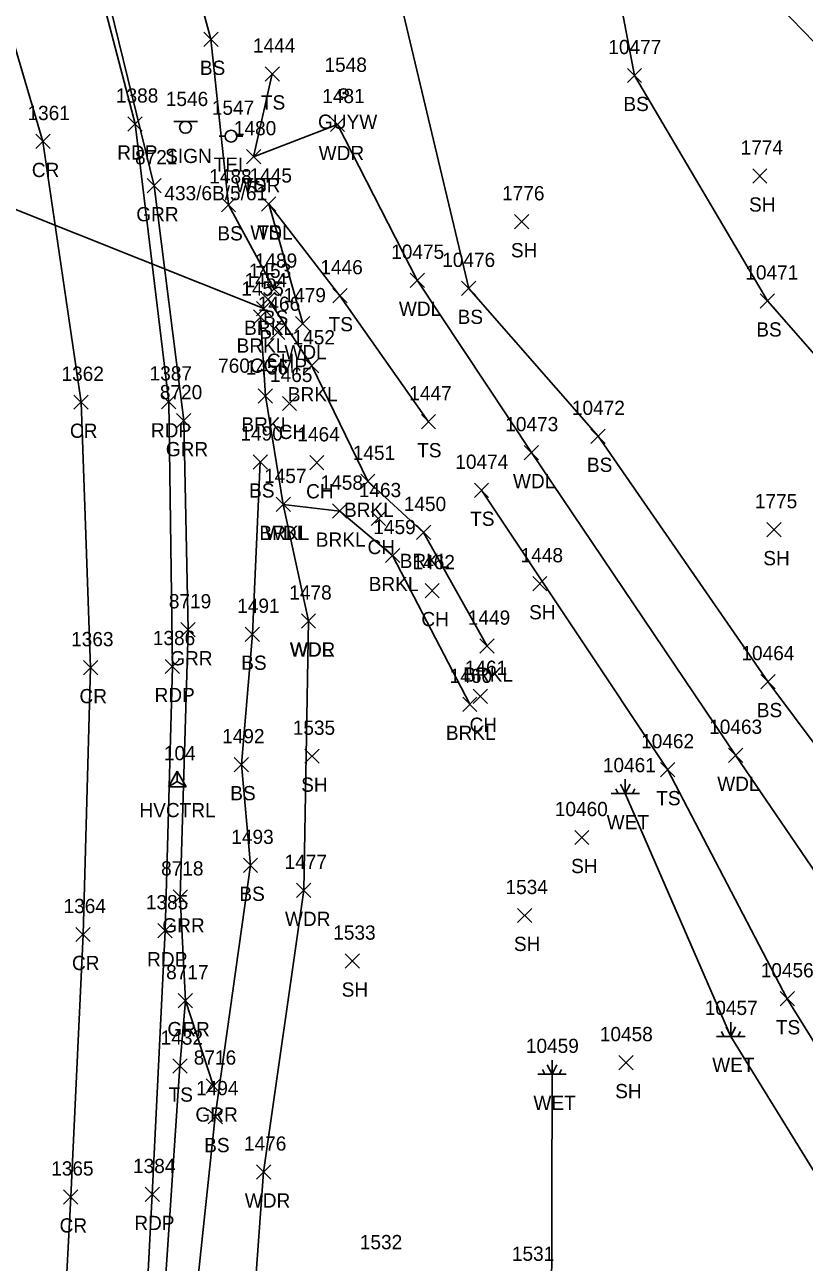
# Model space of a CAD drawing. Extents: x 1482574 to 1485769, y 580696 to 595649.
# Drawn here: x 1485189.2 to 1485298.6, y 582151.9 to 582325.6 of the extents above; entities that cross this region are included whole.
import ezdxf

# ---------------------------------------------------------------- set-up
doc = ezdxf.new("R2010")
doc.units = 0
for name, color, linetype in [('C_A', 7, 'Continuous'), ('C_I', 7, 'Continuous'), ('CPSM', 7, 'Continuous'), ('D_A', 7, 'Continuous'), ('D_C', 7, 'Continuous'), ('D_I', 7, 'Continuous'), ('D_TIC', 7, 'Continuous'), ('DCP', 7, 'Continuous'), ('L_A', 7, 'Continuous'), ('L_I', 7, 'Continuous'), ('L_TIC', 7, 'Continuous'), ('LAWA', 7, 'Continuous'), ('LAWE', 7, 'Continuous'), ('LELB', 7, 'Continuous'), ('LWET', 7, 'Continuous'), ('P_A', 7, 'Continuous'), ('P_I', 7, 'Continuous'), ('P_TIC', 7, 'Continuous'), ('PET', 7, 'Continuous'), ('PRC', 7, 'Continuous'), ('R_A', 7, 'Continuous'), ('R_I', 7, 'Continuous'), ('R_TIC', 7, 'Continuous'), ('RGR', 7, 'Continuous'), ('S_A', 7, 'Continuous'), ('S_I', 7, 'Continuous'), ('SSGN', 7, 'Continuous'), ('U_A', 7, 'Continuous'), ('U_C', 7, 'Continuous'), ('U_I', 7, 'Continuous'), ('UP', 7, 'Continuous'), ('UPGW', 7, 'Continuous')]:
    doc.layers.add(name, color=color, linetype=linetype)

msp = doc.modelspace()

# ---------------------------------------------------------------- linework, layer by layer
at = {"layer": 'CPSM'}
for p, q in [((1485209.32, 582218.61), (1485210.57, 582220.78)), ((1485211.82, 582218.61), (1485210.57, 582220.78)), ((1485210.57, 582219.33), (1485210.57, 582220.78)), ((1485209.32, 582218.61), (1485210.57, 582219.33)), ((1485209.32, 582218.61), (1485211.82, 582218.61)), ((1485210.57, 582219.33), (1485210.57, 582219.33)), ((1485210.57, 582219.33), (1485211.82, 582218.61))]:
    msp.add_line(p, q, dxfattribs=at)
at = {"layer": 'D_TIC'}
for points in [[(1485221.71, 582284.72), (1485223.71, 582286.72)], [(1485223.71, 582284.72), (1485221.71, 582286.72)]]:
    msp.add_lwpolyline(points, dxfattribs=at)
at = {"layer": 'DCP'}
msp.add_lwpolyline([(1485222.71, 582285.72), (1485170.38, 582306.59)], dxfattribs=at)
at = {"layer": 'L_TIC'}
for points in [[(1485214.3, 582322.53), (1485216.3, 582324.53)], [(1485216.3, 582322.53), (1485214.3, 582324.53)], [(1485222.9, 582317.67), (1485224.9, 582319.66)], [(1485224.9, 582317.67), (1485222.9, 582319.66)], [(1485273.76, 582317.45), (1485275.76, 582319.45)], [(1485275.76, 582317.45), (1485273.76, 582319.45)], [(1485232.06, 582310.57), (1485234.06, 582312.57)], [(1485234.06, 582310.57), (1485232.06, 582312.57)], [(1485220.3, 582306.05), (1485222.29, 582308.05)], [(1485222.29, 582306.05), (1485220.3, 582308.05)], [(1485220.3, 582306.05), (1485222.29, 582308.05)], [(1485222.29, 582306.05), (1485220.3, 582308.05)], [(1485291.35, 582303.34), (1485293.35, 582305.34)], [(1485293.35, 582303.34), (1485291.35, 582305.34)], [(1485216.76, 582299.3), (1485218.76, 582301.29)], [(1485218.76, 582299.3), (1485216.76, 582301.29)], [(1485222.41, 582299.42), (1485224.41, 582301.42)], [(1485224.41, 582299.42), (1485222.41, 582301.42)], [(1485222.41, 582299.42), (1485224.41, 582301.42)], [(1485224.41, 582299.42), (1485222.41, 582301.42)], [(1485257.92, 582296.92), (1485259.92, 582298.92)], [(1485259.92, 582296.92), (1485257.92, 582298.92)], [(1485243.27, 582288.71), (1485245.27, 582290.71)], [(1485245.27, 582288.71), (1485243.27, 582290.71)], [(1485222.32, 582286.04), (1485224.32, 582288.04)], [(1485224.32, 582286.04), (1485222.32, 582288.04)], [(1485223.16, 582287.47), (1485225.16, 582289.47)], [(1485225.16, 582287.47), (1485223.16, 582289.47)], [(1485232.41, 582286.54), (1485234.41, 582288.54)], [(1485234.41, 582286.54), (1485232.41, 582288.54)], [(1485250.49, 582287.57), (1485252.49, 582289.57)], [(1485252.49, 582287.57), (1485250.49, 582289.57)], [(1485292.42, 582285.8), (1485294.42, 582287.8)], [(1485294.42, 582285.8), (1485292.42, 582287.8)], [(1485221.26, 582283.54), (1485223.26, 582285.54)], [(1485223.26, 582283.54), (1485221.26, 582285.54)], [(1485227.19, 582282.62), (1485229.19, 582284.62)], [(1485229.19, 582282.62), (1485227.19, 582284.62)], [(1485223.66, 582281.41), (1485225.66, 582283.41)], [(1485225.66, 582281.41), (1485223.66, 582283.41)], [(1485228.45, 582276.7), (1485230.45, 582278.7)], [(1485230.45, 582276.7), (1485228.45, 582278.7)], [(1485221.94, 582272.47), (1485223.94, 582274.47)], [(1485223.94, 582272.47), (1485221.94, 582274.47)], [(1485225.33, 582271.42), (1485227.33, 582273.41)], [(1485227.33, 582271.42), (1485225.33, 582273.41)], [(1485244.84, 582268.85), (1485246.84, 582270.85)], [(1485246.84, 582268.85), (1485244.84, 582270.85)], [(1485268.64, 582266.8), (1485270.64, 582268.8)], [(1485270.64, 582266.8), (1485268.64, 582268.8)], [(1485259.29, 582264.51), (1485261.29, 582266.51)], [(1485261.29, 582264.51), (1485259.29, 582266.51)], [(1485221.22, 582263.2), (1485223.22, 582265.2)], [(1485223.22, 582263.2), (1485221.22, 582265.2)], [(1485229.17, 582263.09), (1485231.17, 582265.09)], [(1485231.17, 582263.09), (1485229.17, 582265.09)], [(1485236.34, 582260.48), (1485238.33, 582262.48)], [(1485238.33, 582260.48), (1485236.34, 582262.48)], [(1485252.28, 582259.23), (1485254.28, 582261.23)], [(1485254.28, 582259.23), (1485252.28, 582261.23)], [(1485224.46, 582257.24), (1485226.45, 582259.24)], [(1485226.45, 582257.24), (1485224.46, 582259.24)], [(1485224.46, 582257.24), (1485226.45, 582259.24)], [(1485226.45, 582257.24), (1485224.46, 582259.24)], [(1485232.38, 582256.3), (1485234.38, 582258.3)], [(1485234.38, 582256.3), (1485232.38, 582258.3)], [(1485237.79, 582255.26), (1485239.79, 582257.26)], [(1485239.79, 582255.26), (1485237.79, 582257.26)], [(1485244.15, 582253.31), (1485246.15, 582255.31)], [(1485246.15, 582253.31), (1485244.15, 582255.31)], [(1485293.35, 582253.7), (1485295.35, 582255.7)], [(1485295.35, 582253.7), (1485293.35, 582255.7)], [(1485239.8, 582250.07), (1485241.8, 582252.07)], [(1485241.8, 582250.07), (1485239.8, 582252.07)], [(1485260.47, 582246.11), (1485262.47, 582248.11)], [(1485262.47, 582246.11), (1485260.47, 582248.11)], [(1485245.35, 582245.14), (1485247.35, 582247.13)], [(1485247.35, 582245.14), (1485245.35, 582247.13)], [(1485228, 582240.88), (1485229.99, 582242.88)], [(1485229.99, 582240.88), (1485228, 582242.88)], [(1485228, 582240.88), (1485229.99, 582242.88)], [(1485229.99, 582240.88), (1485228, 582242.88)], [(1485220.11, 582239.02), (1485222.11, 582241.02)], [(1485222.11, 582239.02), (1485220.11, 582241.02)], [(1485253.06, 582237.35), (1485255.06, 582239.35)], [(1485255.06, 582237.35), (1485253.06, 582239.35)], [(1485292.49, 582232.37), (1485294.49, 582234.37)], [(1485294.49, 582232.37), (1485292.49, 582234.37)], [(1485252.11, 582230.31), (1485254.11, 582232.31)], [(1485254.11, 582230.31), (1485252.11, 582232.31)], [(1485250.64, 582229.18), (1485252.64, 582231.18)], [(1485252.64, 582229.18), (1485250.64, 582231.18)], [(1485228.47, 582221.9), (1485230.47, 582223.9)], [(1485230.47, 582221.9), (1485228.47, 582223.9)], [(1485287.95, 582222.03), (1485289.95, 582224.03)], [(1485289.95, 582222.03), (1485287.95, 582224.03)], [(1485218.57, 582220.71), (1485220.57, 582222.71)], [(1485220.57, 582220.71), (1485218.57, 582222.71)], [(1485278.4, 582220.01), (1485280.4, 582222.01)], [(1485280.4, 582220.01), (1485278.4, 582222.01)], [(1485266.37, 582210.48), (1485268.37, 582212.48)], [(1485268.37, 582210.48), (1485266.37, 582212.48)], [(1485219.85, 582206.58), (1485221.85, 582208.58)], [(1485221.85, 582206.58), (1485219.85, 582208.58)], [(1485227.33, 582203.07), (1485229.33, 582205.07)], [(1485229.33, 582203.07), (1485227.33, 582205.07)], [(1485258.35, 582199.55), (1485260.35, 582201.54)], [(1485260.35, 582199.55), (1485258.35, 582201.54)], [(1485234.16, 582193.14), (1485236.16, 582195.14)], [(1485236.16, 582193.14), (1485234.16, 582195.14)], [(1485295.2, 582187.85), (1485297.2, 582189.85)], [(1485297.2, 582187.85), (1485295.2, 582189.85)], [(1485209.94, 582178.4), (1485211.94, 582180.4)], [(1485211.94, 582178.4), (1485209.94, 582180.4)], [(1485272.56, 582178.89), (1485274.56, 582180.89)], [(1485274.56, 582178.89), (1485272.56, 582180.89)], [(1485214.91, 582171.31), (1485216.91, 582173.31)], [(1485216.91, 582171.31), (1485214.91, 582173.31)], [(1485221.69, 582163.53), (1485223.69, 582165.53)], [(1485223.69, 582163.53), (1485221.69, 582165.53)]]:
    msp.add_lwpolyline(points, dxfattribs=at)
at = {"layer": 'LAWA'}
for points in [[(1485221.29, 582307.05), (1485233.06, 582311.57)], [(1485233.06, 582311.57), (1485244.27, 582289.71)], [(1485223.41, 582300.42), (1485228.19, 582283.62)], [(1485365.41, 582041.61), (1485374.4, 582090.55), (1485350.44, 582154.02), (1485306.69, 582197.01), (1485288.95, 582223.03), (1485260.29, 582265.51), (1485244.27, 582289.71)], [(1485225.46, 582258.24), (1485228.99, 582241.88)], [(1485207.14, 581842.19), (1485209.3, 581873.94), (1485212.4, 581914.05), (1485215, 581947.41), (1485214.38, 581982.49), (1485213.5, 582018.76), (1485215.02, 582058.5), (1485217.07, 582094.44), (1485220.16, 582129.69), (1485222.69, 582164.53), (1485228.33, 582204.07), (1485228.99, 582241.88)]]:
    msp.add_lwpolyline(points, dxfattribs=at)
at = {"layer": 'LAWE'}
for points in [[(1485254.06, 582238.35), (1485245.15, 582254.31), (1485237.33, 582261.48), (1485229.45, 582277.7), (1485223.32, 582287.04)], [(1485222.26, 582284.54), (1485222.94, 582273.47), (1485225.46, 582258.24), (1485233.38, 582257.3), (1485240.8, 582251.07), (1485251.64, 582230.18)]]:
    msp.add_lwpolyline(points, dxfattribs=at)
at = {"layer": 'LELB'}
for points in [[(1485347.98, 582248.82), (1485314.44, 582308.23), (1485287.16, 582336.36), (1485283.59, 582373.84), (1485249.31, 582418.7), (1485211.02, 582463.8), (1485178.77, 582501.68), (1485146.09, 582541.96)], [(1485326.51, 582249.07), (1485293.42, 582286.8), (1485274.76, 582318.45), (1485265.47, 582367.28), (1485239.41, 582412.77), (1485203.54, 582458.7), (1485169.2, 582497.61)], [(1485188.33, 582389.35), (1485198.27, 582366.59), (1485208.54, 582348.5), (1485215.3, 582323.53), (1485217.76, 582300.3), (1485224.16, 582288.47)], [(1485350.44, 582154.02), (1485316.21, 582202.95), (1485293.49, 582233.37), (1485269.64, 582267.8), (1485251.49, 582288.57), (1485238.55, 582343.01)], [(1485223.9, 582318.67), (1485221.29, 582307.05)], [(1485223.41, 582300.42), (1485233.41, 582287.54), (1485245.84, 582269.85)], [(1485222.22, 582264.2), (1485221.11, 582240.02), (1485219.57, 582221.71), (1485220.85, 582207.58), (1485215.91, 582172.31), (1485213.15, 582146.29)], [(1485352.55, 582045.21), (1485354.51, 582091), (1485323.38, 582145.04), (1485296.2, 582188.85), (1485279.4, 582221.01), (1485253.28, 582260.23)], [(1485210.94, 582179.4), (1485211.71, 582188.59)], [(1485213.13, 581958), (1485206.44, 581957.22), (1485199.12, 581963.07), (1485201.47, 581999.68), (1485202.4, 582035.85), (1485204.5, 582072.46), (1485206.1, 582109.51), (1485207.53, 582133.53), (1485206.6, 582138.1), (1485208.52, 582143.15), (1485210.94, 582179.4)]]:
    msp.add_lwpolyline(points, dxfattribs=at)
at = {"layer": 'LWET'}
for p, q in [((1485273.47, 582217.65), (1485272.8, 582218.99)), ((1485273.47, 582217.65), (1485273.47, 582219.65)), ((1485273.47, 582217.65), (1485274.14, 582218.99)), ((1485275.47, 582217.65), (1485271.47, 582217.65)), ((1485272.47, 582217.65), (1485272.14, 582218.32)), ((1485274.47, 582217.65), (1485274.8, 582218.32)), ((1485288.29, 582183.57), (1485288.29, 582185.57)), ((1485287.29, 582183.57), (1485286.96, 582184.23)), ((1485288.29, 582183.57), (1485287.62, 582184.9)), ((1485288.29, 582183.57), (1485288.96, 582184.9)), ((1485289.29, 582183.57), (1485289.62, 582184.23)), ((1485290.29, 582183.57), (1485286.29, 582183.57)), ((1485263.19, 582178.24), (1485263.19, 582180.24)), ((1485262.19, 582178.24), (1485261.86, 582178.91)), ((1485263.19, 582178.24), (1485262.52, 582179.58)), ((1485263.19, 582178.24), (1485263.86, 582179.58)), ((1485264.19, 582178.24), (1485264.52, 582178.91)), ((1485265.19, 582178.24), (1485261.19, 582178.24))]:
    msp.add_line(p, q, dxfattribs=at)
for points in [[(1485352.55, 582045.21), (1485340.19, 582091.27), (1485312.53, 582144.24), (1485288.29, 582183.57), (1485273.47, 582217.65)], [(1485249.84, 581860.9), (1485262.02, 581868.22), (1485268.77, 581873.1), (1485286.96, 581871.1), (1485285.59, 581886.11), (1485292.09, 581914.1), (1485292.44, 581943.17), (1485286.14, 582002.9), (1485277.74, 582061.12), (1485271.7, 582098.41), (1485263.06, 582123.66), (1485263.19, 582178.24)]]:
    msp.add_lwpolyline(points, dxfattribs=at)
at = {"layer": 'P_TIC'}
for points in [[(1485203.65, 582310.64), (1485205.65, 582312.64)], [(1485205.65, 582310.64), (1485203.65, 582312.64)], [(1485190.71, 582308.19), (1485192.71, 582310.19)], [(1485192.71, 582308.19), (1485190.71, 582310.19)], [(1485196.06, 582271.59), (1485198.06, 582273.58)], [(1485198.06, 582271.59), (1485196.06, 582273.58)], [(1485208.38, 582271.64), (1485210.38, 582273.64)], [(1485210.38, 582271.64), (1485208.38, 582273.64)], [(1485197.41, 582234.33), (1485199.41, 582236.33)], [(1485199.41, 582234.33), (1485197.41, 582236.33)], [(1485208.89, 582234.49), (1485210.89, 582236.49)], [(1485210.89, 582234.49), (1485208.89, 582236.49)], [(1485207.85, 582197.4), (1485209.85, 582199.4)], [(1485209.85, 582197.4), (1485207.85, 582199.4)], [(1485196.35, 582196.87), (1485198.35, 582198.87)], [(1485198.35, 582196.87), (1485196.35, 582198.87)], [(1485194.61, 582160.03), (1485196.61, 582162.03)], [(1485196.61, 582160.03), (1485194.61, 582162.03)], [(1485206.06, 582160.38), (1485208.06, 582162.38)], [(1485208.06, 582160.38), (1485206.06, 582162.38)]]:
    msp.add_lwpolyline(points, dxfattribs=at)
at = {"layer": 'PET'}
msp.add_lwpolyline([(1485192.11, 581830.95), (1485193.73, 581867.91), (1485194.94, 581905.19), (1485196.49, 581941.47), (1485198.47, 581977.8), (1485199.85, 582014.54), (1485201.94, 582050.82), (1485203.18, 582087.18), (1485205.12, 582124.54), (1485207.06, 582161.38), (1485208.85, 582198.4), (1485209.89, 582235.49), (1485209.38, 582272.64), (1485204.65, 582311.64), (1485195.27, 582347.62), (1485180.76, 582381.17), (1485161.8, 582413.22), (1485138.07, 582446.52), (1485117.46, 582473.15)], dxfattribs=at)
at = {"layer": 'PRC'}
msp.add_lwpolyline([(1485108.02, 582465.15), (1485108.02, 582465.14), (1485149.79, 582407.48), (1485166.92, 582377.32), (1485181.4, 582344.02), (1485191.72, 582309.19), (1485197.06, 582272.58), (1485198.41, 582235.33), (1485197.35, 582197.87), (1485195.61, 582161.03), (1485193.73, 582124.53), (1485191.95, 582087.64), (1485190.19, 582050.65), (1485188.41, 582012.94), (1485186.85, 581975.84), (1485185.26, 581938.82), (1485183.58, 581901.19), (1485182.04, 581863.11), (1485180.48, 581826.27)], dxfattribs=at)
at = {"layer": 'R_TIC'}
for points in [[(1485206.33, 582301.98), (1485208.33, 582303.98)], [(1485208.33, 582301.98), (1485206.33, 582303.98)], [(1485210.48, 582269), (1485212.48, 582271)], [(1485212.48, 582269), (1485210.48, 582271)], [(1485211.09, 582239.65), (1485213.09, 582241.65)], [(1485213.09, 582239.65), (1485211.09, 582241.65)], [(1485210, 582202.15), (1485212, 582204.15)], [(1485212, 582202.15), (1485210, 582204.15)], [(1485210.7, 582187.59), (1485212.7, 582189.59)], [(1485212.7, 582187.59), (1485210.7, 582189.59)], [(1485214.64, 582175.6), (1485216.63, 582177.6)], [(1485216.63, 582175.6), (1485214.64, 582177.6)]]:
    msp.add_lwpolyline(points, dxfattribs=at)
at = {"layer": 'RGR'}
msp.add_lwpolyline([(1485215.64, 582176.6), (1485211.71, 582188.59), (1485211, 582203.15), (1485212.09, 582240.65), (1485211.48, 582270), (1485207.33, 582302.98), (1485198.69, 582338.3), (1485190.15, 582363.76), (1485186.15, 582380.99), (1485186.18, 582388.23)], dxfattribs=at)
at = {"layer": 'SSGN'}
for p, q in [((1485210.08, 582312.01), (1485213.41, 582312.01)), ((1485211.73, 582311.18), (1485211.73, 582311.18))]:
    msp.add_line(p, q, dxfattribs=at)
msp.add_circle((1485211.73, 582311.18), 0.833, dxfattribs=at)
at = {"layer": 'UP'}
for p, q in [((1485216.46, 582309.93), (1485217.28, 582309.93)), ((1485218.12, 582309.93), (1485218.12, 582309.93)), ((1485219.78, 582309.93), (1485218.95, 582309.93)), ((1485218.95, 582309.93), (1485218.95, 582309.93)), ((1485219.78, 582309.93), (1485219.78, 582309.93))]:
    msp.add_line(p, q, dxfattribs=at)
msp.add_circle((1485218.12, 582309.93), 0.833, dxfattribs=at)
at = {"layer": 'UPGW'}
for radius in [0.625, 0.0833]:
    msp.add_circle((1485233.94, 582315.96), radius, dxfattribs=at)

# ---------------------------------------------------------------- texts
at = {"layer": 'C_A'}
msp.add_text('HVCTRL', height=2, dxfattribs=at).set_placement((1485205.26, 582214.33))
at = {"layer": 'C_I'}
msp.add_text('104', height=2, dxfattribs=at).set_placement((1485208.69, 582222.33))
at = {"layer": 'D_A'}
msp.add_text('P', height=2, dxfattribs=at).set_placement((1485222.09, 582280.72))
at = {"layer": 'D_C'}
msp.add_text('760CGMP', height=2, dxfattribs=at).set_placement((1485216.31, 582276.72))
at = {"layer": 'D_I'}
msp.add_text('1454', height=2, dxfattribs=at).set_placement((1485220.02, 582288.72))
at = {"layer": 'L_A'}
for s, p in [('BS', (1485213.74, 582318.53)), ('TS', (1485222.31, 582313.67)), ('BS', (1485273.2, 582313.45)), ('WDR', (1485230.42, 582306.57)), ('WDR', (1485218.66, 582302.05)), ('TS', (1485219.7, 582302.05)), ('SH', (1485290.84, 582299.34)), ('BS', (1485216.2, 582295.29)), ('WDL', (1485220.83, 582295.42)), ('TS', (1485221.82, 582295.42)), ('SH', (1485257.41, 582292.92)), ('WDL', (1485241.68, 582284.71)), ('BS', (1485222.6, 582283.47)), ('TS', (1485231.82, 582282.54)), ('BS', (1485249.93, 582283.57)), ('BRKL', (1485219.96, 582282.04)), ('BS', (1485291.86, 582281.8)), ('BRKL', (1485218.9, 582279.54)), ('CH', (1485223.15, 582277.41)), ('WDL', (1485225.61, 582278.62)), ('BRKL', (1485226.09, 582272.7)), ('BRKL', (1485219.58, 582268.47)), ('CH', (1485224.82, 582267.42)), ('TS', (1485244.25, 582264.85)), ('BS', (1485268.08, 582262.8)), ('WDL', (1485257.7, 582260.51)), ('BS', (1485220.66, 582259.2)), ('CH', (1485228.66, 582259.09)), ('BRKL', (1485233.98, 582256.48)), ('TS', (1485251.69, 582255.23)), ('BRKL', (1485222.1, 582253.24)), ('WDL', (1485222.87, 582253.24)), ('BRKL', (1485230.02, 582252.3)), ('CH', (1485237.28, 582251.26)), ('SH', (1485292.84, 582249.7)), ('BRKL', (1485241.8, 582249.31)), ('BRKL', (1485237.45, 582246.07)), ('CH', (1485244.84, 582241.14)), ('SH', (1485259.96, 582242.11)), ('WDR', (1485226.36, 582236.88)), ('WDL', (1485226.41, 582236.88)), ('BS', (1485219.55, 582235.02)), ('BRKL', (1485250.71, 582233.35)), ('BS', (1485291.93, 582228.37)), ('BRKL', (1485248.28, 582225.18)), ('CH', (1485251.6, 582226.31)), ('BS', (1485218.01, 582216.71)), ('SH', (1485227.96, 582217.9)), ('WDL', (1485286.37, 582218.03)), ('TS', (1485277.81, 582216.01)), ('WET', (1485270.85, 582212.65)), ('SH', (1485265.86, 582206.48)), ('BS', (1485219.29, 582202.58)), ('WDR', (1485225.69, 582199.07)), ('SH', (1485257.83, 582195.55)), ('SH', (1485233.65, 582189.14)), ('TS', (1485294.61, 582183.85)), ('WET', (1485285.67, 582178.57)), ('SH', (1485272.05, 582174.89)), ('TS', (1485209.35, 582174.4)), ('WET', (1485260.57, 582173.24)), ('BS', (1485214.35, 582167.31)), ('WDR', (1485220.05, 582159.53))]:
    msp.add_text(s, height=2, dxfattribs=at).set_placement(p)
at = {"layer": 'L_I'}
for s, p in [('1444', (1485221.2, 582321.67)), ('10477', (1485271.09, 582321.45)), ('1481', (1485230.93, 582314.57)), ('1480', (1485218.52, 582310.05)), ('1480', (1485218.52, 582310.05)), ('1774', (1485289.66, 582307.34)), ('1488', (1485215.07, 582303.3)), ('1445', (1485220.72, 582303.42)), ('1445', (1485220.72, 582303.42)), ('1776', (1485256.17, 582300.92)), ('1489', (1485221.46, 582291.47)), ('10475', (1485240.6, 582292.71)), ('10476', (1485247.76, 582291.57)), ('1453', (1485220.62, 582290.04)), ('1446', (1485230.66, 582290.54)), ('10471', (1485290.32, 582289.8)), ('1455', (1485219.57, 582287.54)), ('1479', (1485225.49, 582286.62)), ('1466', (1485221.87, 582285.41)), ('1452', (1485226.76, 582280.7)), ('1456', (1485220.19, 582276.47)), ('1465', (1485223.59, 582275.42)), ('1447', (1485243.15, 582272.85)), ('10472', (1485265.97, 582270.8)), ('10473', (1485256.62, 582268.51)), ('1490', (1485219.44, 582267.2)), ('1464', (1485227.43, 582267.09)), ('1451', (1485235.21, 582264.48)), ('10474', (1485249.61, 582263.23)), ('1457', (1485222.76, 582261.24)), ('1457', (1485222.76, 582261.24)), ('1458', (1485230.69, 582260.3)), ('1463', (1485236.05, 582259.26)), ('1450', (1485242.37, 582257.31)), ('1775', (1485291.66, 582257.7)), ('1459', (1485238.1, 582254.07)), ('1448', (1485258.78, 582250.11)), ('1462', (1485243.61, 582249.14)), ('1478', (1485226.3, 582244.88)), ('1478', (1485226.3, 582244.88)), ('1491', (1485218.99, 582243.02)), ('1449', (1485251.36, 582241.35)), ('10464', (1485289.77, 582236.37)), ('1461', (1485250.94, 582234.31)), ('1460', (1485248.81, 582233.18)), ('1535', (1485226.78, 582225.9)), ('10463', (1485285.24, 582226.03)), ('1492', (1485216.87, 582224.71)), ('10462', (1485275.69, 582224.01)), ('10461', (1485270.32, 582220.65)), ('10460', (1485263.57, 582214.48)), ('1493', (1485218.16, 582210.58)), ('1477', (1485225.64, 582207.07)), ('1534', (1485256.65, 582203.54)), ('1533', (1485232.47, 582197.14)), ('10456', (1485292.48, 582191.85)), ('10457', (1485284.62, 582186.57)), ('1432', (1485208.24, 582182.4)), ('10458', (1485269.89, 582182.89)), ('10459', (1485259.51, 582181.24)), ('1494', (1485213.22, 582175.31)), ('1476', (1485219.94, 582167.53)), ('1532', (1485236.2, 582153.69)), ('1531', (1485257.55, 582152.06))]:
    msp.add_text(s, height=2, dxfattribs=at).set_placement(p)
at = {"layer": 'P_A'}
for s, p in [('RDP', (1485202.14, 582306.64)), ('CR', (1485190.15, 582304.19)), ('CR', (1485195.5, 582267.58)), ('RDP', (1485206.87, 582267.64)), ('CR', (1485196.84, 582230.33)), ('RDP', (1485207.38, 582230.49)), ('CR', (1485195.79, 582192.87)), ('RDP', (1485206.34, 582193.4)), ('CR', (1485194.05, 582156.03)), ('RDP', (1485204.54, 582156.38))]:
    msp.add_text(s, height=2, dxfattribs=at).set_placement(p)
at = {"layer": 'P_I'}
for s, p in [('1388', (1485201.96, 582314.64)), ('1361', (1485189.54, 582312.19)), ('1362', (1485194.32, 582275.58)), ('1387', (1485206.69, 582275.64)), ('1363', (1485195.67, 582238.33)), ('1386', (1485207.14, 582238.49)), ('1364', (1485194.61, 582200.87)), ('1385', (1485206.16, 582201.4)), ('1384', (1485204.36, 582164.38)), ('1365', (1485192.87, 582164.03))]:
    msp.add_text(s, height=2, dxfattribs=at).set_placement(p)
at = {"layer": 'R_A'}
for p in [(1485204.82, 582297.98), (1485208.96, 582265), (1485209.58, 582235.65), (1485208.48, 582198.15), (1485209.19, 582183.59), (1485213.12, 582171.6)]:
    msp.add_text('GRR', height=2, dxfattribs=at).set_placement(p)
at = {"layer": 'R_I'}
for s, p in [('8721', (1485204.64, 582305.98)), ('8720', (1485208.13, 582273)), ('8719', (1485209.39, 582243.65)), ('8718', (1485208.3, 582206.15)), ('8717', (1485209.01, 582191.59)), ('8716', (1485212.89, 582179.6))]:
    msp.add_text(s, height=2, dxfattribs=at).set_placement(p)
at = {"layer": 'S_A'}
msp.add_text('SIGN', height=2, dxfattribs=at).set_placement((1485208.87, 582306.16))
at = {"layer": 'S_I'}
msp.add_text('1546', height=2, dxfattribs=at).set_placement((1485208.96, 582314.16))
at = {"layer": 'U_A'}
for s, p in [('GUYW', (1485230.33, 582310.96)), ('TEL', (1485215.68, 582304.93))]:
    msp.add_text(s, height=2, dxfattribs=at).set_placement(p)
at = {"layer": 'U_C'}
msp.add_text('433/6B/5/61', height=2, dxfattribs=at).set_placement((1485208.76, 582300.93))
at = {"layer": 'U_I'}
for s, p in [('1548', (1485231.24, 582318.96)), ('1547', (1485215.42, 582312.93))]:
    msp.add_text(s, height=2, dxfattribs=at).set_placement(p)

doc.saveas('drawing.dxf')
